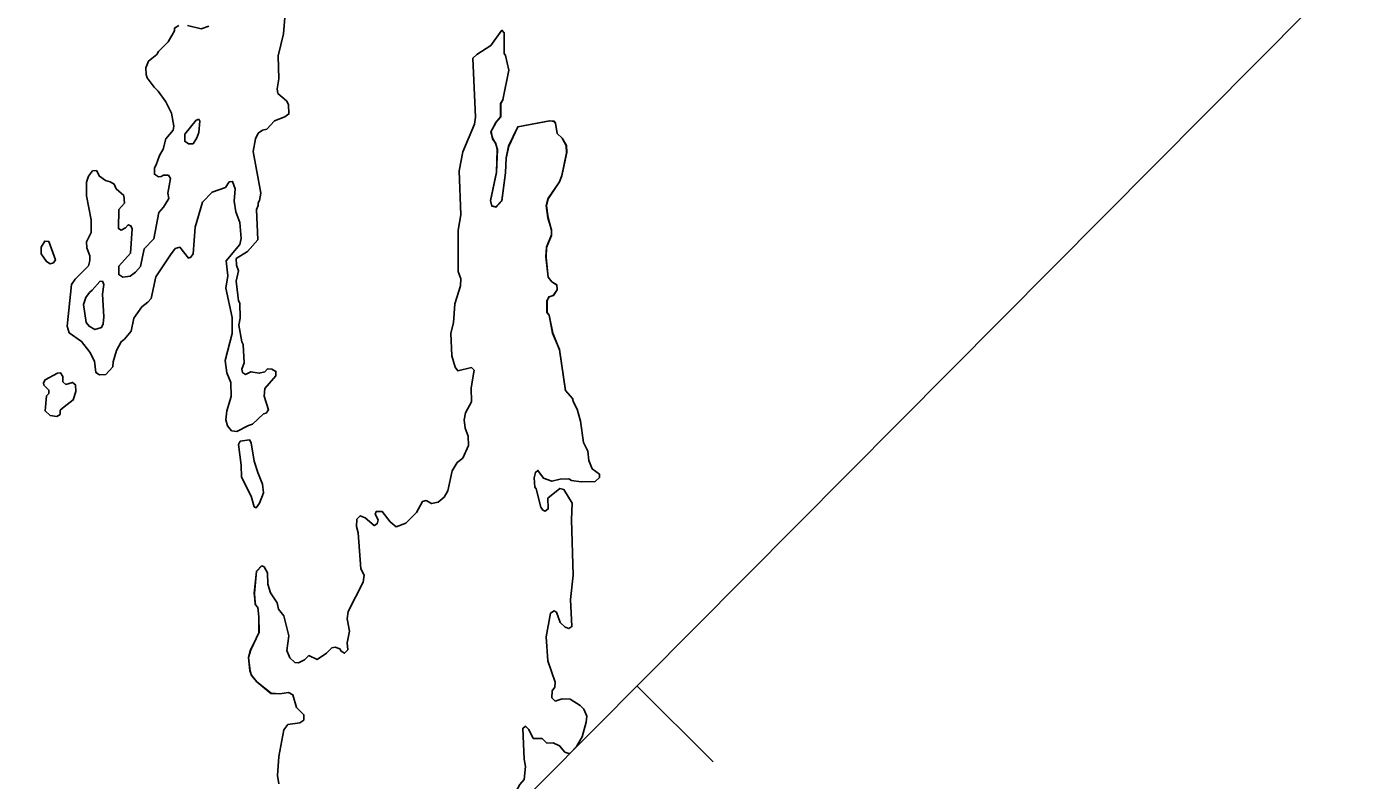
# Model space of a CAD drawing. Extents: x 642515 to 647219, y 6080136 to 6084356.
# Drawn here: x 645168.59 to 645203.46, y 6080881.8 to 6080901.65 of the extents above; entities that cross this region are included whole.
import ezdxf

# ---------------------------------------------------------------- set-up
doc = ezdxf.new("R2010")
doc.units = 0
doc.layers.add('Level 63', color=7, linetype='Continuous')

msp = doc.modelspace()

# ---------------------------------------------------------------- linework, layer by layer
at = {"layer": 'Level 63'}
msp.add_line((645184.663, 6080884.291), (645186.673, 6080882.294), dxfattribs=at)
msp.add_lwpolyline([(644998.478, 6081018.512), (645159.243, 6080858.717), (645279.09, 6080979.291), (645118.324, 6081139.086)], close=True, dxfattribs=at)
for points in [[(645172.6, 6080901.68), (645172.49, 6080901.61), (645172.49, 6080901.54), (645172.32, 6080901.25), (645172.07, 6080900.99), (645172.02, 6080900.91), (645171.8, 6080900.74), (645171.73, 6080900.56), (645171.74, 6080900.39), (645171.77, 6080900.3), (645171.95, 6080900.05), (645172.06, 6080899.95), (645172.26, 6080899.67), (645172.41, 6080899.37), (645172.47, 6080899.03), (645172.45, 6080898.92), (645172.26, 6080898.69), (645172.19, 6080898.42), (645172.09, 6080898.25), (645172.01, 6080898.01), (645171.96, 6080897.93), (645171.96, 6080897.76), (645172.07, 6080897.69), (645172.14, 6080897.7), (645172.2, 6080897.74), (645172.33, 6080897.74), (645172.38, 6080897.65), (645172.31, 6080897.26), (645172.34, 6080897.12), (645172.2, 6080896.89), (645172.08, 6080896.75), (645171.94, 6080896.06), (645171.69, 6080895.8), (645171.59, 6080895.33), (645171.46, 6080895.18), (645171.32, 6080895.08), (645171.13, 6080895.05), (645171.02, 6080895.12), (645171.02, 6080895.34), (645171.33, 6080895.68), (645171.37, 6080896.32), (645171.34, 6080896.4), (645171.27, 6080896.43), (645171.2, 6080896.35), (645171.08, 6080896.29), (645171.01, 6080896.33), (645171.02, 6080896.83), (645171.17, 6080897), (645171.15, 6080897.2), (645170.95, 6080897.38), (645170.9, 6080897.5), (645170.79, 6080897.56), (645170.67, 6080897.6), (645170.51, 6080897.71), (645170.43, 6080897.86), (645170.33, 6080897.85), (645170.22, 6080897.71), (645170.17, 6080897.55), (645170.17, 6080897.19), (645170.29, 6080896.56), (645170.29, 6080896.23), (645170.17, 6080895.98), (645170.18, 6080895.82)], [(645172.6, 6080901.68), (645172.49, 6080901.61), (645172.49, 6080901.54), (645172.32, 6080901.25), (645172.07, 6080900.99)], [(645173.39, 6080901.66), (645173.19, 6080901.59), (645172.83, 6080901.68)], [(645173.39, 6080901.66), (645173.19, 6080901.59), (645172.83, 6080901.68)], [(645175.4, 6080901.99), (645175.36, 6080901.46), (645175.22, 6080900.88), (645175.24, 6080900.27), (645175.19, 6080900.01), (645175.21, 6080899.89), (645175.44, 6080899.69), (645175.49, 6080899.6), (645175.5, 6080899.35), (645175.39, 6080899.27), (645175.12, 6080899.17), (645174.92, 6080898.95), (645174.81, 6080898.92), (645174.69, 6080898.84), (645174.62, 6080898.69), (645174.56, 6080898.36), (645174.76, 6080897.26), (645174.73, 6080897.07), (645174.69, 6080897.01), (645174.69, 6080896.94), (645174.65, 6080896.83), (645174.68, 6080896.03), (645174.41, 6080895.73), (645174.11, 6080895.54), (645174.12, 6080895.37), (645174.17, 6080895.22), (645174.11, 6080894.95), (645174.17, 6080894.43), (645174.21, 6080894.37), (645174.22, 6080893.97), (645174.18, 6080893.79), (645174.26, 6080893.35), (645174.3, 6080893.28), (645174.32, 6080892.8), (645174.26, 6080892.63), (645174.28, 6080892.54), (645174.36, 6080892.49), (645174.5, 6080892.56), (645174.72, 6080892.52), (645174.87, 6080892.56), (645174.94, 6080892.64), (645175.05, 6080892.63), (645175.16, 6080892.57), (645175.16, 6080892.45), (645174.87, 6080892.12), (645174.85, 6080891.92), (645174.96, 6080891.56), (645174.9, 6080891.47), (645174.83, 6080891.45), (645174.54, 6080891.18), (645174.44, 6080891.15)], [(645174.13, 6080890.99), (645174.44, 6080891.15), (645174.54, 6080891.18), (645174.83, 6080891.45), (645174.9, 6080891.47), (645174.96, 6080891.56), (645174.85, 6080891.92), (645174.87, 6080892.12), (645175.16, 6080892.45), (645175.16, 6080892.57), (645175.05, 6080892.63), (645174.94, 6080892.64), (645174.87, 6080892.56), (645174.72, 6080892.52), (645174.5, 6080892.56), (645174.36, 6080892.49), (645174.28, 6080892.54), (645174.26, 6080892.63), (645174.32, 6080892.8), (645174.3, 6080893.28), (645174.26, 6080893.35), (645174.18, 6080893.79), (645174.22, 6080893.97), (645174.21, 6080894.37), (645174.17, 6080894.43), (645174.11, 6080894.95), (645174.17, 6080895.22), (645174.12, 6080895.37), (645174.11, 6080895.54), (645174.41, 6080895.73), (645174.68, 6080896.03), (645174.65, 6080896.83), (645174.69, 6080896.94), (645174.69, 6080897.01), (645174.73, 6080897.07), (645174.76, 6080897.26), (645174.56, 6080898.36), (645174.62, 6080898.69), (645174.69, 6080898.84), (645174.81, 6080898.92), (645174.92, 6080898.95), (645175.12, 6080899.17), (645175.39, 6080899.27), (645175.5, 6080899.35), (645175.49, 6080899.6), (645175.44, 6080899.69), (645175.21, 6080899.89), (645175.19, 6080900.01), (645175.24, 6080900.27), (645175.22, 6080900.88), (645175.36, 6080901.46), (645175.4, 6080901.99)], [(645181.14, 6080899.72), (645181.29, 6080900.5), (645181.21, 6080900.89), (645181.17, 6080900.94), (645181.17, 6080901.48), (645181.11, 6080901.55), (645180.82, 6080901.15), (645180.45, 6080900.91), (645180.35, 6080900.82), (645180.42, 6080899.26), (645180.39, 6080899.08), (645180.08, 6080898.35), (645179.99, 6080897.85), (645180.03, 6080896.69), (645179.96, 6080896.29), (645179.96, 6080895.2), (645180.03, 6080895.01), (645180.02, 6080894.82), (645179.87, 6080894.35), (645179.84, 6080893.85), (645179.77, 6080893.58), (645179.79, 6080892.98), (645179.88, 6080892.68), (645179.95, 6080892.59), (645180.31, 6080892.67), (645180.38, 6080892.6), (645180.3, 6080892.14), (645180.31, 6080891.77), (645180.15, 6080891.48), (645180.12, 6080891.3), (645180.14, 6080891.08), (645180.22, 6080890.87), (645180.23, 6080890.62), (645180.08, 6080890.29), (645179.93, 6080890.17), (645179.8, 6080889.95), (645179.69, 6080889.43), (645179.59, 6080889.26), (645179.43, 6080889.13), (645179.26, 6080889.09), (645179.12, 6080889.17), (645179.02, 6080889.15), (645178.86, 6080888.86), (645178.65, 6080888.65), (645178.58, 6080888.58), (645178.33, 6080888.48), (645178.17, 6080888.61), (645177.96, 6080888.88), (645177.8, 6080888.88), (645177.77, 6080888.81), (645177.85, 6080888.66), (645177.83, 6080888.56), (645177.75, 6080888.51), (645177.51, 6080888.72), (645177.38, 6080888.77), (645177.29, 6080888.68), (645177.28, 6080888.49), (645177.33, 6080888.32), (645177.4, 6080887.37), (645177.48, 6080887.21), (645177.46, 6080887.02), (645177.06, 6080886.25), (645177.04, 6080886.06), (645177.1, 6080885.73), (645177.04, 6080885.43), (645177.05, 6080885.24), (645176.97, 6080885.15), (645176.88, 6080885.21), (645176.84, 6080885.27), (645176.72, 6080885.31), (645176.63, 6080885.29), (645176.49, 6080885.15), (645176.25, 6080884.99), (645176.03, 6080885.09), (645175.91, 6080884.98), (645175.75, 6080884.9), (645175.66, 6080884.91), (645175.53, 6080885.03), (645175.45, 6080885.22), (645175.5, 6080885.61), (645175.37, 6080886.14), (645175.23, 6080886.31), (645175.19, 6080886.48), (645175.02, 6080886.74), (645174.95, 6080886.97), (645174.94, 6080887.27), (645174.85, 6080887.43), (645174.79, 6080887.45), (645174.65, 6080887.3), (645174.59, 6080886.73), (645174.62, 6080886.43), (645174.68, 6080886.36), (645174.71, 6080886.11), (645174.71, 6080885.69), (645174.5, 6080885.24), (645174.44, 6080885.04), (645174.48, 6080884.68), (645174.52, 6080884.57), (645174.66, 6080884.4), (645175.03, 6080884.09), (645175.26, 6080884.08)], [(645181.11, 6080901.55), (645180.82, 6080901.15), (645180.45, 6080900.91), (645180.35, 6080900.82), (645180.42, 6080899.26), (645180.39, 6080899.08), (645180.08, 6080898.35), (645179.99, 6080897.85), (645180.03, 6080896.69), (645179.96, 6080896.29), (645179.96, 6080895.2), (645180.03, 6080895.01), (645180.02, 6080894.82), (645179.87, 6080894.35), (645179.84, 6080893.85), (645179.77, 6080893.58), (645179.79, 6080892.98), (645179.88, 6080892.68), (645179.95, 6080892.59), (645180.31, 6080892.67), (645180.38, 6080892.6), (645180.3, 6080892.14), (645180.31, 6080891.77), (645180.15, 6080891.48), (645180.12, 6080891.3), (645180.14, 6080891.08), (645180.22, 6080890.87), (645180.23, 6080890.62), (645180.08, 6080890.29), (645179.93, 6080890.17), (645179.8, 6080889.95), (645179.69, 6080889.43), (645179.59, 6080889.26), (645179.43, 6080889.13), (645179.26, 6080889.09), (645179.12, 6080889.17), (645179.02, 6080889.15), (645178.86, 6080888.86), (645178.65, 6080888.65), (645178.58, 6080888.58), (645178.33, 6080888.48), (645178.17, 6080888.61), (645177.96, 6080888.88), (645177.8, 6080888.88), (645177.77, 6080888.81), (645177.85, 6080888.66), (645177.83, 6080888.56), (645177.75, 6080888.51), (645177.51, 6080888.72), (645177.38, 6080888.77), (645177.29, 6080888.68), (645177.28, 6080888.49), (645177.33, 6080888.32), (645177.4, 6080887.37), (645177.48, 6080887.21), (645177.46, 6080887.02), (645177.06, 6080886.25), (645177.04, 6080886.06), (645177.1, 6080885.73), (645177.04, 6080885.43), (645177.05, 6080885.24), (645176.97, 6080885.15), (645176.88, 6080885.21), (645176.84, 6080885.27), (645176.72, 6080885.31), (645176.63, 6080885.29), (645176.49, 6080885.15), (645176.25, 6080884.99), (645176.03, 6080885.09), (645175.91, 6080884.98), (645175.75, 6080884.9), (645175.66, 6080884.91), (645175.53, 6080885.03), (645175.45, 6080885.22), (645175.5, 6080885.61), (645175.37, 6080886.14), (645175.23, 6080886.31), (645175.19, 6080886.48), (645175.02, 6080886.74), (645174.95, 6080886.97), (645174.94, 6080887.27), (645174.85, 6080887.43), (645174.79, 6080887.45)], [(645181.11, 6080901.55), (645181.17, 6080901.48), (645181.17, 6080900.94), (645181.21, 6080900.89), (645181.29, 6080900.5), (645181.14, 6080899.72), (645181.08, 6080899.62), (645181.08, 6080899.26), (645180.95, 6080899.11), (645180.82, 6080898.88), (645180.87, 6080898.69), (645180.95, 6080898.57), (645180.99, 6080898.41), (645180.97, 6080897.81), (645180.81, 6080897.06), (645180.85, 6080896.92), (645180.96, 6080896.89), (645181.11, 6080897.06), (645181.21, 6080897.8), (645181.22, 6080898.18), (645181.29, 6080898.5), (645181.53, 6080899.01), (645182.37, 6080899.17), (645182.49, 6080899.15), (645182.52, 6080899.1), (645182.57, 6080898.83), (645182.7, 6080898.71), (645182.81, 6080898.52), (645182.82, 6080898.33), (645182.69, 6080897.72), (645182.63, 6080897.56), (645182.33, 6080897.11), (645182.29, 6080896.93), (645182.33, 6080896.61), (645182.42, 6080896.29), (645182.42, 6080896.15), (645182.29, 6080895.83), (645182.28, 6080895.58), (645182.33, 6080895.05), (645182.43, 6080894.93), (645182.56, 6080894.84), (645182.57, 6080894.72), (645182.47, 6080894.57), (645182.35, 6080894.53), (645182.3, 6080894.43), (645182.3, 6080894.12), (645182.36, 6080894.05), (645182.45, 6080893.58), (645182.63, 6080893.14), (645182.79, 6080892.06), (645182.98, 6080891.85), (645182.99, 6080891.77)], [(645172.07, 6080900.99), (645172.02, 6080900.91), (645171.8, 6080900.74), (645171.73, 6080900.56), (645171.74, 6080900.39), (645171.77, 6080900.3), (645171.95, 6080900.05), (645172.06, 6080899.95), (645172.26, 6080899.67), (645172.41, 6080899.37), (645172.47, 6080899.03), (645172.45, 6080898.92), (645172.26, 6080898.69), (645172.19, 6080898.42), (645172.09, 6080898.25), (645172.01, 6080898.01), (645171.96, 6080897.93), (645171.96, 6080897.76), (645172.07, 6080897.69), (645172.14, 6080897.7), (645172.2, 6080897.74), (645172.33, 6080897.74), (645172.38, 6080897.65), (645172.31, 6080897.26), (645172.34, 6080897.12), (645172.2, 6080896.89), (645172.08, 6080896.75), (645171.94, 6080896.06), (645171.69, 6080895.8), (645171.59, 6080895.33), (645171.46, 6080895.18), (645171.32, 6080895.08), (645171.13, 6080895.05), (645171.02, 6080895.12), (645171.02, 6080895.34), (645171.33, 6080895.68), (645171.37, 6080896.32), (645171.34, 6080896.4), (645171.27, 6080896.43), (645171.2, 6080896.35), (645171.08, 6080896.29), (645171.01, 6080896.33), (645171.02, 6080896.83), (645171.17, 6080897), (645171.15, 6080897.2), (645170.95, 6080897.38), (645170.9, 6080897.5), (645170.79, 6080897.56), (645170.67, 6080897.6), (645170.51, 6080897.71), (645170.43, 6080897.86), (645170.33, 6080897.85), (645170.22, 6080897.71), (645170.17, 6080897.55), (645170.17, 6080897.19), (645170.29, 6080896.56), (645170.29, 6080896.23), (645170.17, 6080895.98), (645170.18, 6080895.82), (645170.26, 6080895.61), (645170.26, 6080895.49), (645170.22, 6080895.35), (645169.87, 6080895), (645169.78, 6080894.86), (645169.66, 6080893.76), (645169.71, 6080893.59), (645170.04, 6080893.36), (645170.26, 6080893.08), (645170.38, 6080892.84), (645170.42, 6080892.54)], [(645183.404, 6080890.228), (645183.376, 6080890.469), (645183.262, 6080890.702), (645183.18, 6080891.263), (645183.092, 6080891.576), (645182.985, 6080891.776), (645182.971, 6080891.856), (645182.784, 6080892.07), (645182.627, 6080893.144), (645182.445, 6080893.578), (645182.357, 6080894.052), (645182.297, 6080894.125), (645182.296, 6080894.432), (645182.355, 6080894.533), (645182.462, 6080894.573), (645182.569, 6080894.72), (645182.561, 6080894.847), (645182.428, 6080894.927), (645182.327, 6080895.053), (645182.272, 6080895.588), (645182.285, 6080895.841), (645182.417, 6080896.162), (645182.417, 6080896.296), (645182.322, 6080896.616), (645182.281, 6080896.937), (645182.321, 6080897.11), (645182.627, 6080897.565), (645182.693, 6080897.726), (645182.811, 6080898.327), (645182.804, 6080898.521), (645182.703, 6080898.714), (645182.569, 6080898.834), (645182.522, 6080899.108), (645182.488, 6080899.154), (645182.368, 6080899.167), (645181.534, 6080899.011), (645181.282, 6080898.503), (645181.222, 6080898.189), (645181.21, 6080897.802), (645181.106, 6080897.067), (645180.952, 6080896.899), (645180.846, 6080896.926), (645180.812, 6080897.066), (645180.97, 6080897.814), (645180.995, 6080898.415), (645180.941, 6080898.575), (645180.867, 6080898.689), (645180.826, 6080898.889), (645180.946, 6080899.116), (645181.072, 6080899.27), (645181.078, 6080899.624), (645181.144, 6080899.731)], [(645173.13, 6080899.21), (645173.06, 6080899.18), (645172.76, 6080898.82), (645172.76, 6080898.63), (645172.86, 6080898.56), (645172.98, 6080898.56), (645173.08, 6080898.72), (645173.13, 6080898.86), (645173.16, 6080899.16), (645173.13, 6080899.21)], [(645173.13, 6080899.21), (645173.16, 6080899.16), (645173.13, 6080898.86), (645173.08, 6080898.72), (645172.98, 6080898.56), (645172.86, 6080898.56), (645172.76, 6080898.63), (645172.76, 6080898.82), (645173.06, 6080899.18), (645173.13, 6080899.21)], [(645170.18, 6080895.82), (645170.26, 6080895.61), (645170.26, 6080895.49), (645170.22, 6080895.35), (645169.87, 6080895), (645169.78, 6080894.86), (645169.66, 6080893.76), (645169.71, 6080893.59), (645170.04, 6080893.36), (645170.26, 6080893.08), (645170.38, 6080892.84), (645170.42, 6080892.54), (645170.51, 6080892.48), (645170.68, 6080892.49), (645170.86, 6080892.69), (645170.87, 6080892.82), (645170.96, 6080893.12), (645171.08, 6080893.35), (645171.17, 6080893.42), (645171.35, 6080893.63), (645171.42, 6080893.97), (645171.63, 6080894.27), (645171.79, 6080894.39), (645171.87, 6080894.49), (645172, 6080895.06), (645172.38, 6080895.64), (645172.51, 6080895.81), (645172.63, 6080895.84), (645172.86, 6080895.55), (645172.92, 6080895.58), (645172.98, 6080895.67), (645173.03, 6080896.37), (645173.23, 6080897.03), (645173.48, 6080897.29), (645173.83, 6080897.41), (645173.93, 6080897.56), (645174.02, 6080897.57), (645174.09, 6080897.38), (645174.06, 6080897.05), (645174.1, 6080896.77), (645174.21, 6080896.49), (645174.24, 6080896.07), (645174.21, 6080895.91), (645173.85, 6080895.48), (645173.89, 6080895.09), (645173.84, 6080894.76), (645174.01, 6080893.99), (645174.01, 6080893.57), (645173.82, 6080892.86), (645173.87, 6080892.53), (645173.97, 6080892.28), (645173.98, 6080891.91), (645173.87, 6080891.53), (645173.84, 6080891.3), (645173.88, 6080891.14), (645173.99, 6080891.01), (645174.13, 6080890.99)], [(645170.42, 6080892.54), (645170.51, 6080892.48), (645170.68, 6080892.49), (645170.86, 6080892.69), (645170.87, 6080892.82), (645170.96, 6080893.12), (645171.08, 6080893.35), (645171.17, 6080893.42), (645171.35, 6080893.63), (645171.42, 6080893.97), (645171.63, 6080894.27), (645171.79, 6080894.39), (645171.87, 6080894.49), (645172, 6080895.06), (645172.38, 6080895.64), (645172.51, 6080895.81), (645172.63, 6080895.84), (645172.86, 6080895.55), (645172.92, 6080895.58), (645172.98, 6080895.67), (645173.03, 6080896.37), (645173.23, 6080897.03), (645173.48, 6080897.29), (645173.83, 6080897.41), (645173.93, 6080897.56), (645174.02, 6080897.57), (645174.09, 6080897.38), (645174.06, 6080897.05), (645174.1, 6080896.77), (645174.21, 6080896.49), (645174.24, 6080896.07), (645174.21, 6080895.91), (645173.85, 6080895.48), (645173.89, 6080895.09), (645173.84, 6080894.76), (645174.01, 6080893.99), (645174.01, 6080893.57), (645173.82, 6080892.86), (645173.87, 6080892.53), (645173.97, 6080892.28), (645173.98, 6080891.91), (645173.87, 6080891.53), (645173.84, 6080891.3), (645173.88, 6080891.14), (645173.99, 6080891.01), (645174.13, 6080890.99), (645174.44, 6080891.15)], [(645169.18, 6080895.99), (645169.07, 6080896), (645168.98, 6080895.84), (645168.98, 6080895.67), (645169.12, 6080895.46), (645169.21, 6080895.4), (645169.3, 6080895.43), (645169.35, 6080895.51), (645169.18, 6080895.99)], [(645169.35, 6080895.51), (645169.18, 6080895.99), (645169.07, 6080896), (645168.98, 6080895.84), (645168.98, 6080895.67), (645169.12, 6080895.46), (645169.21, 6080895.4), (645169.3, 6080895.43), (645169.35, 6080895.51)], [(645170.59, 6080894.95), (645170.52, 6080894.94), (645170.32, 6080894.71), (645170.25, 6080894.65), (645170.15, 6080894.52), (645170.09, 6080894.33), (645170.16, 6080893.86), (645170.24, 6080893.76), (645170.39, 6080893.67), (645170.57, 6080893.73), (645170.61, 6080893.82), (645170.63, 6080894.01), (645170.59, 6080894.6), (645170.63, 6080894.86), (645170.59, 6080894.95)], [(645170.59, 6080894.95), (645170.63, 6080894.86), (645170.59, 6080894.6), (645170.63, 6080894.01), (645170.61, 6080893.82), (645170.57, 6080893.73), (645170.39, 6080893.67), (645170.24, 6080893.76), (645170.16, 6080893.86), (645170.09, 6080894.33), (645170.15, 6080894.52), (645170.25, 6080894.65), (645170.32, 6080894.71), (645170.52, 6080894.94), (645170.59, 6080894.95)], [(645169.12, 6080891.93), (645169.18, 6080891.99), (645169.18, 6080892.08), (645169.05, 6080892.21), (645169.04, 6080892.27), (645169.08, 6080892.35), (645169.41, 6080892.52), (645169.49, 6080892.53), (645169.55, 6080892.44), (645169.55, 6080892.3), (645169.63, 6080892.23), (645169.8, 6080892.28), (645169.88, 6080892.22), (645169.89, 6080892.04), (645169.82, 6080891.82)], [(645169.58, 6080891.64), (645169.82, 6080891.82), (645169.89, 6080892.04), (645169.88, 6080892.22), (645169.8, 6080892.28), (645169.63, 6080892.23), (645169.55, 6080892.3), (645169.55, 6080892.44), (645169.49, 6080892.53), (645169.41, 6080892.52), (645169.08, 6080892.35), (645169.04, 6080892.27), (645169.05, 6080892.21), (645169.18, 6080892.08), (645169.18, 6080891.99), (645169.12, 6080891.93), (645169.08, 6080891.53), (645169.21, 6080891.41), (645169.39, 6080891.38), (645169.48, 6080891.44), (645169.48, 6080891.55), (645169.58, 6080891.64)], [(645169.12, 6080891.93), (645169.08, 6080891.53), (645169.21, 6080891.41), (645169.39, 6080891.38), (645169.48, 6080891.44), (645169.48, 6080891.55), (645169.58, 6080891.64), (645169.82, 6080891.82)], [(645182.985, 6080891.776), (645183.092, 6080891.576), (645183.18, 6080891.263), (645183.262, 6080890.702), (645183.376, 6080890.469), (645183.404, 6080890.228), (645183.491, 6080890.008), (645183.679, 6080889.862), (645183.679, 6080889.782), (645183.572, 6080889.674), (645183.198, 6080889.66), (645182.944, 6080889.699), (645182.871, 6080889.746), (645182.644, 6080889.732), (645182.43, 6080889.678), (645182.203, 6080889.757), (645182.062, 6080889.964), (645181.995, 6080889.91), (645181.962, 6080889.77), (645181.983, 6080889.523), (645182.017, 6080889.476), (645182.138, 6080888.996), (645182.192, 6080888.916), (645182.252, 6080888.896), (645182.332, 6080888.949), (645182.325, 6080889.237), (645182.638, 6080889.485), (645182.745, 6080889.458), (645182.96, 6080889.098), (645182.941, 6080888.664), (645182.985, 6080887.208), (645182.92, 6080886.567), (645182.956, 6080885.852), (645182.876, 6080885.799), (645182.782, 6080885.839), (645182.649, 6080885.958), (645182.548, 6080886.232), (645182.487, 6080886.265), (645182.394, 6080886.211), (645182.276, 6080885.583), (645182.324, 6080884.949), (645182.513, 6080884.389), (645182.507, 6080884.262), (645182.434, 6080884.161), (645182.427, 6080883.981), (645182.515, 6080883.894), (645182.701, 6080883.948), (645182.908, 6080883.942), (645183.169, 6080883.776), (645183.27, 6080883.676), (645183.344, 6080883.496), (645183.331, 6080883.336), (645183.225, 6080882.948), (645183.076, 6080882.694)], [(645174.46, 6080890.77), (645174.22, 6080890.73), (645174.17, 6080890.65), (645174.24, 6080890.1), (645174.25, 6080889.79), (645174.51, 6080889.29), (645174.59, 6080889.01), (645174.64, 6080888.98)], [(645174.59, 6080889.01), (645174.64, 6080888.98), (645174.73, 6080889.1), (645174.83, 6080889.37), (645174.81, 6080889.6), (645174.68, 6080889.91), (645174.59, 6080890.21), (645174.51, 6080890.69), (645174.46, 6080890.77), (645174.22, 6080890.73), (645174.17, 6080890.65), (645174.24, 6080890.1), (645174.25, 6080889.79), (645174.51, 6080889.29), (645174.59, 6080889.01)], [(645174.46, 6080890.77), (645174.51, 6080890.69), (645174.59, 6080890.21), (645174.68, 6080889.91), (645174.81, 6080889.6), (645174.83, 6080889.37), (645174.73, 6080889.1), (645174.64, 6080888.98)], [(645182.907, 6080882.525), (645183.076, 6080882.694), (645183.225, 6080882.948), (645183.331, 6080883.336), (645183.344, 6080883.496), (645183.27, 6080883.676), (645183.169, 6080883.776), (645182.908, 6080883.942), (645182.701, 6080883.948), (645182.515, 6080883.894), (645182.427, 6080883.981), (645182.434, 6080884.161), (645182.507, 6080884.262), (645182.513, 6080884.389), (645182.324, 6080884.949), (645182.276, 6080885.583), (645182.394, 6080886.211), (645182.487, 6080886.265), (645182.548, 6080886.232), (645182.649, 6080885.958), (645182.782, 6080885.839), (645182.876, 6080885.799), (645182.956, 6080885.852), (645182.92, 6080886.567), (645182.985, 6080887.208), (645182.941, 6080888.664), (645182.96, 6080889.098), (645182.745, 6080889.458), (645182.638, 6080889.485), (645182.325, 6080889.237), (645182.332, 6080888.949), (645182.252, 6080888.896), (645182.192, 6080888.916), (645182.138, 6080888.996), (645182.017, 6080889.476), (645181.983, 6080889.523), (645181.962, 6080889.77), (645181.995, 6080889.91), (645182.062, 6080889.964), (645182.203, 6080889.757), (645182.43, 6080889.678), (645182.644, 6080889.732), (645182.871, 6080889.746), (645182.944, 6080889.699), (645183.198, 6080889.66), (645183.572, 6080889.674), (645183.679, 6080889.782), (645183.679, 6080889.862), (645183.491, 6080890.008), (645183.404, 6080890.228)], [(645174.784, 6080887.451), (645174.644, 6080887.31), (645174.592, 6080886.735), (645174.613, 6080886.435), (645174.68, 6080886.368), (645174.714, 6080886.108), (645174.715, 6080885.694), (645174.49, 6080885.239), (645174.437, 6080885.039), (645174.471, 6080884.685), (645174.518, 6080884.571), (645174.653, 6080884.398), (645175.034, 6080884.099), (645175.261, 6080884.086), (645175.488, 6080884.114), (645175.609, 6080884.06), (645175.703, 6080883.727), (645175.897, 6080883.534), (645175.891, 6080883.393), (645175.791, 6080883.32), (645175.477, 6080883.272), (645175.371, 6080883.138), (645175.239, 6080882.43), (645175.201, 6080881.935), (645175.235, 6080881.715)], [(645175.261, 6080884.086), (645175.488, 6080884.114), (645175.609, 6080884.06), (645175.703, 6080883.727), (645175.897, 6080883.534), (645175.891, 6080883.393), (645175.791, 6080883.32), (645175.477, 6080883.272), (645175.371, 6080883.138), (645175.239, 6080882.43), (645175.201, 6080881.935), (645175.235, 6080881.715)], [(645182.907, 6080882.525), (645182.873, 6080882.513), (645182.772, 6080882.546), (645182.632, 6080882.713), (645182.458, 6080882.792), (645182.291, 6080882.785), (645182.17, 6080882.905), (645181.936, 6080882.911), (645181.822, 6080883.144), (645181.735, 6080883.231), (645181.662, 6080883.171), (645181.698, 6080882.363), (645181.732, 6080882.169), (645181.699, 6080881.828), (645181.58, 6080881.694), (645181.314, 6080881.199), (645181.268, 6080881.046), (645181.271, 6080880.879)], [(645181.58, 6080881.694), (645181.699, 6080881.828), (645181.732, 6080882.169), (645181.698, 6080882.363), (645181.662, 6080883.171), (645181.735, 6080883.231), (645181.822, 6080883.144), (645181.936, 6080882.911), (645182.17, 6080882.905), (645182.291, 6080882.785), (645182.458, 6080882.792), (645182.632, 6080882.713), (645182.772, 6080882.546), (645182.873, 6080882.513), (645182.907, 6080882.525)]]:
    msp.add_lwpolyline(points, dxfattribs=at)

doc.saveas('drawing.dxf')
